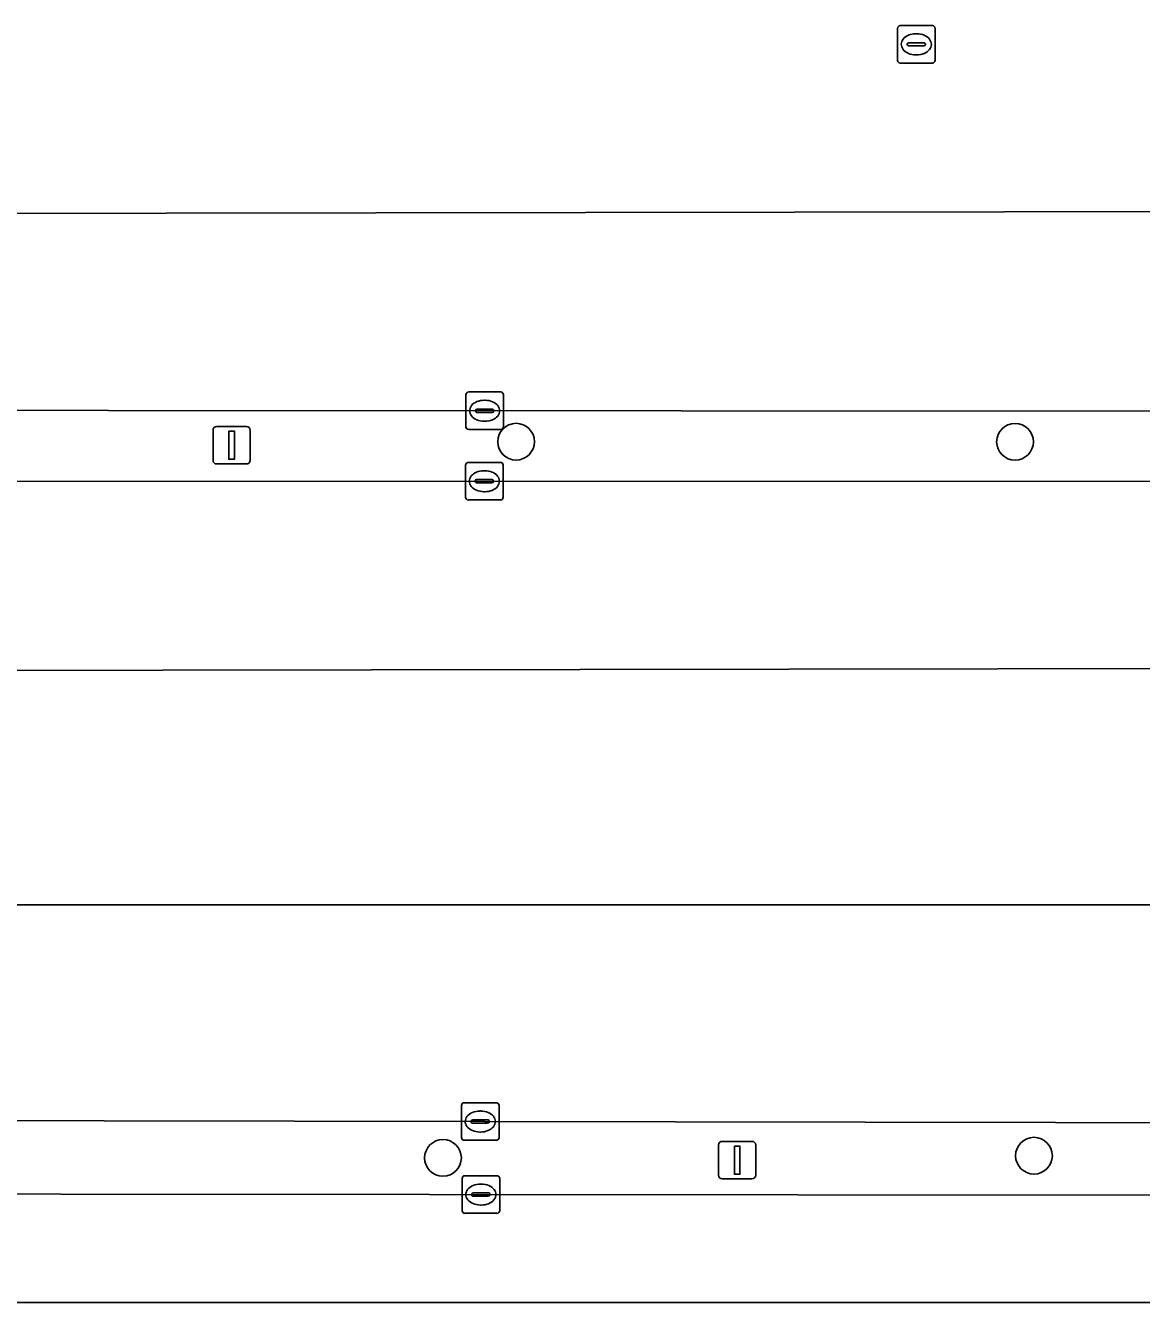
# Model space of a CAD drawing. Extents: x 160203 to 161530, y 379528 to 381797.
# Drawn here: x 161098.81 to 161128.51, y 380822.1 to 380856.09 of the extents above; entities that cross this region are included whole.
import ezdxf

# ---------------------------------------------------------------- set-up
doc = ezdxf.new("R2010")
doc.units = 0
for name, color, linetype in [('IMGEO_Berm_groen', 7, 'Continuous'), ('IMGEO_Boom', 7, 'Continuous'), ('IMGEO_Kolk', 7, 'Continuous'), ('IMGEO_Lichtmast', 7, 'Continuous'), ('IMGEO_Parkeervlak_gesloten', 7, 'Continuous'), ('IMGEO_Rijbaan_lokaal_open', 7, 'Continuous'), ('IMGEO_Rioolput', 7, 'Continuous'), ('IMGEO_Voetpad_open', 7, 'Continuous')]:
    doc.layers.add(name, color=color, linetype=linetype)

msp = doc.modelspace()

# ---------------------------------------------------------------- linework, layer by layer
at = {"layer": 'IMGEO_Berm_groen'}
for points in [[(161161.992, 380845.809), (161070.528, 380845.857)], [(161070.545, 380843.963), (161162.608, 380843.953)]]:
    msp.add_lwpolyline(points, dxfattribs=at)
at = {"layer": 'IMGEO_Boom'}
for centre in [(161111.869, 380845.012), (161125.149, 380845.01), (161109.923, 380825.945), (161125.653, 380826.004)]:
    msp.add_circle(centre, 0.489, dxfattribs=at)
at = {"layer": 'IMGEO_Kolk'}
for p, q in [((161110.532, 380845.409), (161110.532, 380846.261)), ((161110.607, 380846.335), (161111.459, 380846.335)), ((161111.02, 380846.115), (161111.045, 380846.115)), ((161111.533, 380846.261), (161111.533, 380845.409)), ((161110.791, 380845.829), (161110.791, 380845.841)), ((161111.229, 380845.792), (161110.831, 380845.792)), ((161110.834, 380845.878), (161111.232, 380845.878)), ((161111.275, 380845.841), (161111.275, 380845.829)), ((161111.043, 380845.555), (161111.018, 380845.555)), ((161111.459, 380845.335), (161110.607, 380845.335)), ((161110.524, 380843.534), (161110.524, 380844.386)), ((161110.599, 380844.46), (161111.451, 380844.46)), ((161111.525, 380844.386), (161111.525, 380843.534)), ((161110.826, 380844.003), (161111.224, 380844.003)), ((161111.012, 380844.24), (161111.037, 380844.24)), ((161110.783, 380843.954), (161110.783, 380843.966)), ((161111.221, 380843.917), (161110.823, 380843.917)), ((161111.035, 380843.68), (161111.01, 380843.68)), ((161111.267, 380843.966), (161111.267, 380843.954)), ((161111.451, 380843.46), (161110.599, 380843.46)), ((161110.415, 380826.488), (161110.415, 380827.34)), ((161110.49, 380827.414), (161111.342, 380827.414)), ((161111.416, 380827.34), (161111.416, 380826.488)), ((161110.903, 380827.194), (161110.928, 380827.194)), ((161110.674, 380826.908), (161110.674, 380826.92)), ((161111.112, 380826.871), (161110.714, 380826.871)), ((161110.717, 380826.957), (161111.115, 380826.957)), ((161111.158, 380826.92), (161111.158, 380826.908)), ((161111.342, 380826.414), (161110.49, 380826.414)), ((161110.926, 380826.634), (161110.901, 380826.634)), ((161110.432, 380824.544), (161110.432, 380825.396)), ((161110.507, 380825.47), (161111.359, 380825.47)), ((161111.433, 380825.396), (161111.433, 380824.544)), ((161110.691, 380824.964), (161110.691, 380824.976)), ((161110.734, 380825.013), (161111.132, 380825.013)), ((161110.92, 380825.25), (161110.945, 380825.25)), ((161111.175, 380824.976), (161111.175, 380824.964)), ((161111.129, 380824.927), (161110.731, 380824.927)), ((161110.943, 380824.69), (161110.918, 380824.69)), ((161111.359, 380824.47), (161110.507, 380824.47))]:
    msp.add_line(p, q, dxfattribs=at)
for points in [[(161110.532, 380845.409), (161110.532, 380846.261)], [(161110.607, 380846.335), (161111.459, 380846.335)], [(161111.533, 380846.261), (161111.533, 380845.409)], [(161111.459, 380845.335), (161110.607, 380845.335)], [(161110.524, 380843.534), (161110.524, 380844.386)], [(161110.599, 380844.46), (161111.451, 380844.46)], [(161111.525, 380844.386), (161111.525, 380843.534)], [(161111.451, 380843.46), (161110.599, 380843.46)], [(161110.415, 380826.488), (161110.415, 380827.34)], [(161110.49, 380827.414), (161111.342, 380827.414)], [(161111.416, 380827.34), (161111.416, 380826.488)], [(161111.342, 380826.414), (161110.49, 380826.414)], [(161110.432, 380824.544), (161110.432, 380825.396)], [(161110.507, 380825.47), (161111.359, 380825.47)], [(161111.433, 380825.396), (161111.433, 380824.544)], [(161111.359, 380824.47), (161110.507, 380824.47)]]:
    msp.add_lwpolyline(points, dxfattribs=at)
for centre, radius, start, end in [((161110.609, 380846.259), 0.0765, 91.552, 178.448), ((161110.609, 380846.259), 0.0765, 91.552, 178.448), ((161111.457, 380846.259), 0.0765, 1.552, 88.448), ((161111.457, 380846.259), 0.0765, 1.552, 88.448), ((161110.831, 380845.838), 0.0403, 85.8775, 175.7526), ((161110.828, 380845.828), 0.0366, 178.938, 274.7102), ((161111.232, 380845.835), 0.043, 264.8664, 352.4533), ((161111.236, 380845.84), 0.0386, 1.7309, 96.639), ((161110.609, 380845.411), 0.0765, 181.552, 268.448), ((161110.609, 380845.411), 0.0765, 181.552, 268.448), ((161111.457, 380845.411), 0.0765, 271.552, 358.448), ((161111.457, 380845.411), 0.0765, 271.552, 358.448), ((161110.601, 380844.384), 0.0765, 91.552, 178.448), ((161110.601, 380844.384), 0.0765, 91.552, 178.448), ((161111.449, 380844.384), 0.0765, 1.552, 88.448), ((161111.449, 380844.384), 0.0765, 1.552, 88.448), ((161110.823, 380843.963), 0.0403, 85.8775, 175.7526), ((161111.228, 380843.965), 0.0386, 1.7309, 96.639), ((161110.82, 380843.953), 0.0366, 178.938, 274.7102), ((161111.224, 380843.96), 0.043, 264.8664, 352.4533), ((161110.601, 380843.536), 0.0765, 181.552, 268.448), ((161110.601, 380843.536), 0.0765, 181.552, 268.448), ((161111.449, 380843.536), 0.0765, 271.552, 358.448), ((161111.449, 380843.536), 0.0765, 271.552, 358.448), ((161110.492, 380827.338), 0.0765, 91.552, 178.448), ((161110.492, 380827.338), 0.0765, 91.552, 178.448), ((161111.34, 380827.338), 0.0765, 1.552, 88.448), ((161111.34, 380827.338), 0.0765, 1.552, 88.448), ((161110.714, 380826.917), 0.0403, 85.8775, 175.7526), ((161110.711, 380826.907), 0.0366, 178.938, 274.7102), ((161111.115, 380826.914), 0.043, 264.8664, 352.4533), ((161111.119, 380826.919), 0.0386, 1.7309, 96.639), ((161110.492, 380826.49), 0.0765, 181.552, 268.448), ((161110.492, 380826.49), 0.0765, 181.552, 268.448), ((161111.34, 380826.49), 0.0765, 271.552, 358.448), ((161111.34, 380826.49), 0.0765, 271.552, 358.448), ((161110.509, 380825.394), 0.0765, 91.552, 178.448), ((161110.509, 380825.394), 0.0765, 91.552, 178.448), ((161111.357, 380825.394), 0.0765, 1.552, 88.448), ((161111.357, 380825.394), 0.0765, 1.552, 88.448), ((161110.731, 380824.973), 0.0403, 85.8775, 175.7526), ((161110.728, 380824.963), 0.0366, 178.938, 274.7102), ((161111.132, 380824.97), 0.043, 264.8664, 352.4533), ((161111.136, 380824.975), 0.0386, 1.7309, 96.639), ((161110.509, 380824.546), 0.0765, 181.552, 268.448), ((161110.509, 380824.546), 0.0765, 181.552, 268.448), ((161111.357, 380824.546), 0.0765, 271.552, 358.448), ((161111.357, 380824.546), 0.0765, 271.552, 358.448)]:
    msp.add_arc(centre, radius, start, end, dxfattribs=at)
for centre, major_axis, ratio, start_param, end_param in [((161111.019, 380845.835), (-0.387, 0.002), 0.722429, 4.712389, 7.853982), ((161111.044, 380845.835), (-0.39, 0.002), 0.717154, 1.570796, 4.712389), ((161111.011, 380843.96), (-0.387, 0.002), 0.722429, 4.712389, 7.853982), ((161111.036, 380843.96), (-0.39, 0.002), 0.717154, 1.570796, 4.712389), ((161110.902, 380826.914), (-0.387, 0.002), 0.722429, 4.712389, 7.853982), ((161110.927, 380826.914), (-0.39, 0.002), 0.717154, 1.570796, 4.712389), ((161110.919, 380824.97), (-0.387, 0.002), 0.722429, 4.712389, 7.853982), ((161110.944, 380824.97), (-0.39, 0.002), 0.717154, 1.570796, 4.712389)]:
    msp.add_ellipse(centre, major_axis=major_axis, ratio=ratio, start_param=start_param, end_param=end_param, dxfattribs=at)
at = {"layer": 'IMGEO_Lichtmast'}
for p, q in [((161103.903, 380845.419), (161104.693, 380845.419)), ((161104.693, 380845.419), (161103.903, 380845.419)), ((161103.803, 380844.519), (161103.803, 380845.319)), ((161103.803, 380845.319), (161103.803, 380844.519)), ((161104.793, 380845.319), (161104.793, 380844.519)), ((161104.793, 380844.519), (161104.793, 380845.319)), ((161104.693, 380844.419), (161103.903, 380844.419)), ((161103.903, 380844.419), (161104.693, 380844.419)), ((161117.358, 380826.386), (161118.148, 380826.386)), ((161118.148, 380826.386), (161117.358, 380826.386)), ((161117.258, 380825.486), (161117.258, 380826.286)), ((161117.258, 380826.286), (161117.258, 380825.486)), ((161118.248, 380826.286), (161118.248, 380825.486)), ((161118.248, 380825.486), (161118.248, 380826.286)), ((161118.148, 380825.386), (161117.358, 380825.386)), ((161117.358, 380825.386), (161118.148, 380825.386))]:
    msp.add_line(p, q, dxfattribs=at)
for points in [[(161104.223, 380845.294), (161104.373, 380845.294), (161104.373, 380844.544), (161104.223, 380844.544), (161104.223, 380845.294)], [(161117.678, 380826.261), (161117.828, 380826.261), (161117.828, 380825.511), (161117.678, 380825.511), (161117.678, 380826.261)]]:
    msp.add_lwpolyline(points, dxfattribs=at)
for centre, start, end in [((161103.903, 380845.319), 90, 180), ((161103.903, 380845.319), 90, 180), ((161104.693, 380845.319), 0, 90), ((161104.693, 380845.319), 360, 90), ((161103.903, 380844.519), 180, 270), ((161103.903, 380844.519), 180, 270), ((161104.693, 380844.519), 270, 0), ((161104.693, 380844.519), 270, 0), ((161117.358, 380826.286), 90, 180), ((161117.358, 380826.286), 90, 180), ((161118.148, 380826.286), 0, 90), ((161118.148, 380826.286), 360, 90), ((161117.358, 380825.486), 180, 270), ((161117.358, 380825.486), 180, 270), ((161118.148, 380825.486), 270, 0), ((161118.148, 380825.486), 270, 0)]:
    msp.add_arc(centre, 0.1, start, end, dxfattribs=at)
at = {"layer": 'IMGEO_Parkeervlak_gesloten'}
msp.add_lwpolyline([(161163.595, 380839.024), (161163.891, 380851.192), (161069.112, 380851.038), (161069.112, 380838.88)], close=True, dxfattribs=at)
for points in [[(161070.528, 380845.857), (161161.992, 380845.809)], [(161162.608, 380843.953), (161070.545, 380843.963)], [(161070.519, 380826.986), (161166.732, 380826.817), (161166.732, 380832.684), (161069.162, 380832.684), (161069.239, 380826.94), (161070.098, 380826.94)], [(161170.315, 380824.912), (161168.426, 380824.914), (161070.307, 380825.008), (161069.239, 380825.008), (161069.239, 380822.097), (161168.412, 380822.097), (161172.005, 380822.097), (161172.005, 380825.148)]]:
    msp.add_lwpolyline(points, dxfattribs=at)
at = {"layer": 'IMGEO_Rijbaan_lokaal_open'}
msp.add_lwpolyline([(161069.112, 380838.88), (161069.112, 380851.038), (161163.891, 380851.192), (161163.595, 380839.024)], close=True, dxfattribs=at)
for points in [[(161070.098, 380826.94), (161069.239, 380826.94), (161069.162, 380832.684), (161166.732, 380832.684), (161166.732, 380826.817), (161166.921, 380826.817)], [(161168.412, 380822.097), (161069.239, 380822.097), (161069.239, 380825.008), (161070.307, 380825.008)]]:
    msp.add_lwpolyline(points, dxfattribs=at)
at = {"layer": 'IMGEO_Rioolput'}
for p, q in [((161122.021, 380855.164), (161122.021, 380856.016)), ((161122.096, 380856.09), (161122.948, 380856.09)), ((161123.022, 380856.016), (161123.022, 380855.164)), ((161122.28, 380855.584), (161122.28, 380855.596)), ((161122.718, 380855.547), (161122.32, 380855.547)), ((161122.323, 380855.633), (161122.721, 380855.633)), ((161122.509, 380855.87), (161122.534, 380855.87)), ((161122.764, 380855.596), (161122.764, 380855.584)), ((161122.532, 380855.31), (161122.507, 380855.31)), ((161122.948, 380855.09), (161122.096, 380855.09))]:
    msp.add_line(p, q, dxfattribs=at)
for points in [[(161122.021, 380855.164), (161122.021, 380856.016)], [(161122.096, 380856.09), (161122.948, 380856.09)], [(161123.022, 380856.016), (161123.022, 380855.164)], [(161122.948, 380855.09), (161122.096, 380855.09)]]:
    msp.add_lwpolyline(points, dxfattribs=at)
for centre, radius, start, end in [((161122.098, 380856.014), 0.0765, 91.552, 178.448), ((161122.098, 380856.014), 0.0765, 91.552, 178.448), ((161122.946, 380856.014), 0.0765, 1.552, 88.448), ((161122.946, 380856.014), 0.0765, 1.552, 88.448), ((161122.32, 380855.593), 0.0403, 85.8775, 175.7526), ((161122.317, 380855.583), 0.0366, 178.938, 274.7102), ((161122.721, 380855.59), 0.043, 264.8664, 352.4533), ((161122.725, 380855.595), 0.0386, 1.7309, 96.639), ((161122.098, 380855.166), 0.0765, 181.552, 268.448), ((161122.098, 380855.166), 0.0765, 181.552, 268.448), ((161122.946, 380855.166), 0.0765, 271.552, 358.448), ((161122.946, 380855.166), 0.0765, 271.552, 358.448)]:
    msp.add_arc(centre, radius, start, end, dxfattribs=at)
for centre, major_axis, ratio, start_param, end_param in [((161122.508, 380855.59), (-0.387, 0.002), 0.722429, 4.712389, 7.853982), ((161122.533, 380855.59), (-0.39, 0.002), 0.717154, 1.570796, 4.712389)]:
    msp.add_ellipse(centre, major_axis=major_axis, ratio=ratio, start_param=start_param, end_param=end_param, dxfattribs=at)
at = {"layer": 'IMGEO_Voetpad_open'}
for points in [[(161070.307, 380825.008), (161168.426, 380824.914), (161168.386, 380828.004)], [(161166.921, 380826.817), (161166.732, 380826.817), (161070.519, 380826.986)]]:
    msp.add_lwpolyline(points, dxfattribs=at)

doc.saveas('drawing.dxf')
